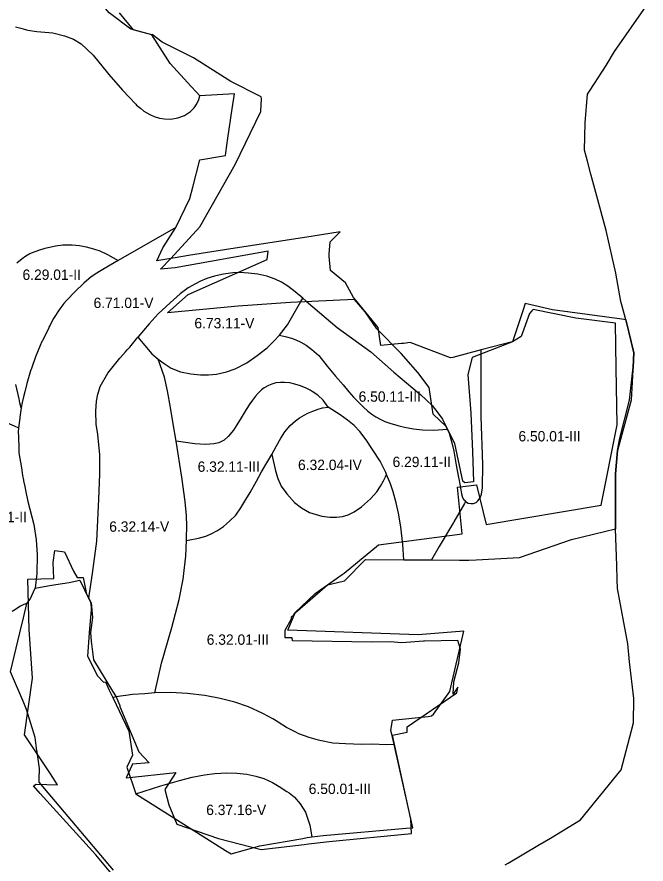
# Model space of a CAD drawing. Extents: x -555156 to -540209, y -1046851 to -1035695.
# Drawn here: x -540835 to -540227, y -1039776 to -1038957 of the extents above; entities that cross this region are included whole.
import ezdxf

# ---------------------------------------------------------------- set-up
doc = ezdxf.new("R2010")
doc.units = 0
for name, color, linetype in [('Vrstva 27', 7, 'Continuous'), ('Vrstva 28', 7, 'Continuous'), ('Vrstva 29', 7, 'Continuous')]:
    doc.layers.add(name, color=color, linetype=linetype)

msp = doc.modelspace()

# ---------------------------------------------------------------- linework, layer by layer
at = {"layer": 'Vrstva 28'}
for points in [[(-540658.25, -1039033.66), (-540661.85, -1039029.76), (-540666.48, -1039024.74), (-540686.99, -1039002.52), (-540689.2, -1038999.06), (-540704.61, -1038974.62), (-540719.14, -1038970.74), (-540722.37, -1038969.88), (-540725.11, -1038969.15), (-540745.82, -1038953.35), (-540756.04, -1038941.45), (-540757.79, -1038939.41), (-540761.99, -1038934.59), (-540769.85, -1038924.75), (-540791.2, -1038898.01), (-540787.21, -1038895.99), (-540778.95, -1038891.82), (-540782.73, -1038885.89), (-540780.27, -1038870.68), (-540779.89, -1038868.34), (-540775.5, -1038841.14), (-540785.76, -1038831.91), (-540782.5, -1038822.49), (-540777.99, -1038797.43)], [(-540363.05, -1039776.94), (-540360, -1039775.13), (-540331.53, -1039758.21), (-540319.12, -1039751.14), (-540290.24, -1039733.22), (-540250.82, -1039685.12), (-540244.34, -1039660.51), (-540238.84, -1039639.62), (-540238.7, -1039616.07), (-540242.75, -1039580.54), (-540244.54, -1039563.36), (-540254.59, -1039509.63), (-540254.72, -1039501.05), (-540255.18, -1039487.68), (-540256.35, -1039452.01), (-540256.36, -1039398.84), (-540254.59, -1039376.54), (-540252.16, -1039364.5), (-540242.83, -1039327.65), (-540239.47, -1039298.76), (-540239.29, -1039295.74), (-540238.49, -1039282.02), (-540245.13, -1039254.98), (-540246.32, -1039250.13), (-540249.95, -1039236.96), (-540251.19, -1039232.57), (-540256.17, -1039205.11), (-540265.45, -1039163.93), (-540274.43, -1039130.61), (-540280.28, -1039109.24), (-540283.53, -1039096.98), (-540286.48, -1039086.2), (-540285.59, -1039059.77), (-540283.52, -1039032.15), (-540281.01, -1039028.16), (-540265.5, -1039004.53), (-540257.24, -1038990.8), (-540226.82, -1038947.09)], [(-540836.63, -1038966.87), (-540831.4, -1038968.37), (-540829.2, -1038968.94), (-540825.95, -1038969.79), (-540824.53, -1038970.16), (-540815.72, -1038971.51), (-540800.38, -1038972.97), (-540789.14, -1038975.59), (-540780.25, -1038978.99), (-540772.93, -1038983.43), (-540761.43, -1038994.42), (-540747.46, -1039011.53), (-540746.27, -1039012.99), (-540733.04, -1039028.34), (-540720.25, -1039041.87), (-540719.44, -1039042.72), (-540715.71, -1039045.68), (-540712.27, -1039048.4), (-540706.6, -1039051.84), (-540702.27, -1039053.78), (-540697.34, -1039055.43), (-540692.56, -1039056.02), (-540686.43, -1039056.17), (-540679.41, -1039054.83), (-540673.14, -1039052.74), (-540667.31, -1039048.7), (-540663.86, -1039045.37), (-540661.04, -1039041.36), (-540659.08, -1039037.17), (-540658.25, -1039033.66)], [(-540681.43, -1039160.87), (-540667.77, -1039133.06), (-540664.95, -1039121.95), (-540658.23, -1039095.49), (-540633.52, -1039091.48), (-540633.11, -1039088.71), (-540631.05, -1039074.66), (-540626.88, -1039046.31), (-540624.72, -1039031.66), (-540658.25, -1039033.66)], [(-540681.43, -1039160.87), (-540737.19, -1039192.81)], [(-540694.06, -1039180.42), (-540681.43, -1039160.87)], [(-540386.19, -1039279.28), (-540413.79, -1039286.4), (-540415.99, -1039286.97), (-540454.99, -1039272.13), (-540461.49, -1039272.97), (-540463.19, -1039273.13), (-540483.4, -1039275.05), (-540485.74, -1039257.42), (-540506.15, -1039232.87), (-540509.84, -1039228.43), (-540517.55, -1039214.38), (-540531.91, -1039202.6), (-540533.17, -1039188.66), (-540533.35, -1039186.61), (-540532.26, -1039174.85), (-540522.42, -1039165.12), (-540548.73, -1039169.17), (-540634.41, -1039182.36), (-540669.36, -1039188.11), (-540682.11, -1039190.21), (-540686.2, -1039190.88), (-540699.79, -1039193.11), (-540694.06, -1039180.42)], [(-540835.3, -1039195.08), (-540830.07, -1039190.74), (-540826.64, -1039188.35), (-540822.6, -1039186.11), (-540817.53, -1039184.02), (-540813.05, -1039182.52), (-540807.67, -1039181.02), (-540805.28, -1039180.36), (-540804.8, -1039180.25), (-540797.96, -1039178.71), (-540790.64, -1039177.67), (-540781.83, -1039177.82), (-540774.66, -1039178.41), (-540768.23, -1039179.46), (-540760.92, -1039181.4), (-540754.79, -1039183.5), (-540747.62, -1039186.93), (-540742.49, -1039189.82), (-540737.19, -1039192.81)], [(-540737.19, -1039192.81), (-540745.11, -1039197.29), (-540755.42, -1039203.42), (-540760.3, -1039206.71), (-540761.79, -1039207.71), (-540763.18, -1039208.65), (-540770.5, -1039214.63), (-540778.87, -1039222.7), (-540787.23, -1039231.37), (-540789.6, -1039234.43), (-540792.54, -1039238.23), (-540794.4, -1039240.63), (-540799.63, -1039248.85), (-540801.89, -1039253.12), (-540803.11, -1039255.43), (-540804.12, -1039257.34), (-540804.39, -1039257.85), (-540810.53, -1039270.38), (-540810.93, -1039271.19), (-540812.57, -1039275.01), (-540817.2, -1039285.84), (-540821.1, -1039297.11), (-540821.91, -1039299.44), (-540825.57, -1039311.73), (-540827.51, -1039319.66), (-540828.7, -1039324.54), (-540829.88, -1039329.89)], [(-540558.68, -1039229.22), (-540566, -1039222.95), (-540573.02, -1039217.57), (-540579.3, -1039213.83), (-540585.57, -1039210.84), (-540593.63, -1039208), (-540602.3, -1039205.91), (-540611.26, -1039205.01), (-540619.62, -1039204.56), (-540626.35, -1039204.86), (-540635.31, -1039206.06), (-540639.78, -1039206.98), (-540643.97, -1039207.85), (-540651.59, -1039210.24), (-540657.71, -1039212.78), (-540663.09, -1039215.62), (-540668.75, -1039218.92), (-540669.51, -1039219.36), (-540677.32, -1039225.15), (-540686.99, -1039233.78), (-540698.49, -1039244.24), (-540707.12, -1039253.92), (-540718.34, -1039267.04)], [(-540581.29, -1039264.82), (-540573.52, -1039254.95), (-540560.5, -1039232.37), (-540558.68, -1039229.22)], [(-540558.68, -1039229.22), (-540555.48, -1039231.98), (-540548.97, -1039237.59), (-540525.52, -1039257.62), (-540492.85, -1039281.23), (-540470.63, -1039300.58), (-540446.2, -1039321.28), (-540445.01, -1039322.29), (-540439.11, -1039327.66), (-540433.59, -1039333.04), (-540428.96, -1039338.72), (-540423.73, -1039346.05), (-540420.29, -1039352.77), (-540418.98, -1039355.86)], [(-540246.32, -1039250.13), (-540250.15, -1039249.62), (-540317.19, -1039240.64), (-540343.58, -1039234.24), (-540345.69, -1039240.59), (-540355.95, -1039271.47), (-540356.2, -1039271.53), (-540386.19, -1039279.28)], [(-540246.32, -1039250.13), (-540238.49, -1039282.02), (-540239.29, -1039295.74), (-540239.47, -1039298.76), (-540241.15, -1039327.81), (-540254.59, -1039376.54), (-540256.36, -1039398.84)], [(-540765.6, -1039519.76), (-540765.19, -1039516.82), (-540762.78, -1039499.56), (-540762.18, -1039495.29), (-540757.82, -1039464.07), (-540755.99, -1039423.53), (-540754.94, -1039399.2), (-540754.94, -1039393.07), (-540754.94, -1039380.64), (-540757.03, -1039361.02), (-540758.37, -1039350.85), (-540758.97, -1039338.44), (-540758.22, -1039328.88), (-540756.88, -1039322), (-540756.26, -1039320.06), (-540754.49, -1039314.53), (-540747.09, -1039301.83), (-540735.59, -1039287.18), (-540734.98, -1039286.5), (-540730.2, -1039281.21), (-540728.36, -1039279.17), (-540725.92, -1039276.46), (-540718.34, -1039267.04)], [(-540718.34, -1039267.04), (-540704.67, -1039282.9), (-540698.69, -1039288.28)], [(-540650, -1039303.37), (-540642.23, -1039302.78), (-540632.37, -1039300.53), (-540624.16, -1039297.55), (-540612.8, -1039291.72), (-540602.95, -1039284.69), (-540593.24, -1039277.22), (-540586.81, -1039270.64), (-540581.29, -1039264.82)], [(-540581.29, -1039264.82), (-540574.31, -1039266.66), (-540569.62, -1039268.03), (-540565.35, -1039269.57), (-540560.49, -1039271.7), (-540555.36, -1039274.69), (-540549.82, -1039278.87), (-540543.33, -1039284.77), (-540535.14, -1039295.01)], [(-540401.26, -1039425.67), (-540398.87, -1039427.21), (-540396.39, -1039427.72), (-540393.66, -1039427.72), (-540391.19, -1039426.78), (-540389.39, -1039425.07), (-540387.26, -1039422.17), (-540385.98, -1039418.5), (-540384.96, -1039412.52), (-540384.56, -1039389.9), (-540386.35, -1039343.72), (-540386.29, -1039319.16), (-540386.19, -1039279.28)], [(-540681.01, -1039367.27), (-540684, -1039350.68), (-540686.54, -1039334.99), (-540689.53, -1039318.85), (-540692.51, -1039305.55), (-540698.69, -1039288.28)], [(-540698.69, -1039288.28), (-540692.86, -1039292.46), (-540685.84, -1039296.95), (-540676.88, -1039300.53), (-540667.02, -1039302.48), (-540657.76, -1039303.37), (-540650, -1039303.37)], [(-540535.14, -1039295.01), (-540527, -1039304.56), (-540519.83, -1039313.08), (-540514.12, -1039319.71), (-540509.67, -1039324.88), (-540500.41, -1039334.3), (-540495.76, -1039338.5), (-540492.09, -1039341.41), (-540488.24, -1039343.88), (-540483.98, -1039346.19), (-540479.37, -1039348.24), (-540474.42, -1039350.12), (-540466.82, -1039352.42), (-540460.33, -1039353.88), (-540451.54, -1039355.41), (-540442.92, -1039356.35), (-540432, -1039356.69), (-540418.98, -1039355.86)], [(-540534.22, -1039334.56), (-540539.09, -1039327.81), (-540544.13, -1039323.03), (-540549.59, -1039319.27), (-540551.45, -1039318.27), (-540555.48, -1039316.12), (-540560.85, -1039313.81), (-540566.32, -1039312.19), (-540571.35, -1039311.08), (-540576.3, -1039310.65), (-540580.4, -1039310.73), (-540584.75, -1039311.16), (-540588.59, -1039312.27), (-540591.92, -1039313.55), (-540595.94, -1039315.86), (-540598.67, -1039317.91), (-540599.66, -1039318.87), (-540601.82, -1039320.98), (-540604.47, -1039323.97), (-540607.37, -1039327.64), (-540610.02, -1039331.4), (-540613.44, -1039336.74), (-540618.37, -1039344.96), (-540622.4, -1039351.54), (-540625.84, -1039356.77), (-540630.91, -1039362.9), (-540634.65, -1039366.34), (-540639.73, -1039368.88), (-540644.81, -1039370.07), (-540652.57, -1039370.52), (-540663.03, -1039369.92), (-540681.01, -1039367.27)], [(-540831.06, -1039335.27), (-540832.19, -1039330.29), (-540833.04, -1039326.56), (-540836.23, -1039312.58)], [(-540831.06, -1039335.27), (-540832.22, -1039344.11), (-540832.36, -1039345.2), (-540833.47, -1039354.59)], [(-540829.88, -1039329.89), (-540831.06, -1039335.27)], [(-540579.99, -1039364.6), (-540575.95, -1039358.48), (-540571.02, -1039352.35), (-540565.8, -1039347.72), (-540561.78, -1039344.9), (-540557.52, -1039342.17), (-540553.68, -1039340.29), (-540548.9, -1039338.41), (-540543.77, -1039336.44), (-540539.68, -1039335.33), (-540534.22, -1039334.56)], [(-540477.76, -1039399.55), (-540478.55, -1039397.78), (-540480.64, -1039393.15), (-540483.97, -1039386.57), (-540491.29, -1039375.37), (-540497.41, -1039366.25), (-540503.69, -1039358.18), (-540509.06, -1039352.35), (-540515.34, -1039347.12), (-540522.66, -1039341.89), (-540534.22, -1039334.56)], [(-540892.44, -1039465.89), (-540892.41, -1039422.96), (-540892.41, -1039417.09), (-540892.41, -1039391.32), (-540891.36, -1039365.43), (-540890.86, -1039360.5), (-540890.17, -1039356.23), (-540888.81, -1039352.13), (-540886.93, -1039348.8), (-540884.2, -1039345.64), (-540881.21, -1039343.76), (-540878.22, -1039342.65), (-540874.38, -1039341.88), (-540870.29, -1039342.05), (-540864.06, -1039343.08), (-540857.14, -1039344.96), (-540850.31, -1039347.26), (-540840.07, -1039351.53), (-540837.74, -1039352.61), (-540833.47, -1039354.59)], [(-540833.47, -1039354.59), (-540833.93, -1039358.54), (-540833.73, -1039363.08), (-540833.52, -1039367.7), (-540833.41, -1039370.05), (-540833.15, -1039378.68), (-540830.79, -1039393.33), (-540829.59, -1039400.7), (-540828.88, -1039405.02), (-540828.77, -1039405.72), (-540827.58, -1039411.35), (-540826.56, -1039416.22), (-540824.59, -1039425.59), (-540818.84, -1039447.83), (-540816.48, -1039462.73), (-540815.44, -1039477.12), (-540815.7, -1039495.43), (-540817.55, -1039509.42)], [(-540418.98, -1039355.86), (-540417.31, -1039359.79), (-540414.62, -1039368.91), (-540412.82, -1039377.13), (-540410.29, -1039390.58), (-540408.13, -1039402.47), (-540407.9, -1039403.73), (-540406.89, -1039409.1), (-540405.87, -1039414.57), (-540405.19, -1039418.24), (-540404.16, -1039421.83), (-540403.05, -1039423.96), (-540402.77, -1039424.23), (-540401.26, -1039425.67)], [(-540671.09, -1039463.25), (-540671.07, -1039460.99), (-540670.94, -1039449.65), (-540671.24, -1039439.48), (-540672.32, -1039425.81), (-540675.72, -1039402.27), (-540681.01, -1039367.27)], [(-540588.8, -1039380.15), (-540584.17, -1039371.78), (-540579.99, -1039364.6)], [(-540671.09, -1039463.25), (-540669.67, -1039462.98), (-540659.64, -1039461.11), (-540652.62, -1039459.17), (-540647.24, -1039456.93), (-540641.12, -1039453.64), (-540635.44, -1039449.75), (-540629.46, -1039444.67), (-540623.49, -1039438.84), (-540618.56, -1039431.82), (-540613.63, -1039423.75), (-540609.6, -1039417.02), (-540603.59, -1039406.15), (-540598.51, -1039397.18), (-540592.53, -1039386.72), (-540588.8, -1039380.15)], [(-540588.8, -1039380.15), (-540584.98, -1039395.99), (-540582.85, -1039403.34), (-540579.52, -1039410.94), (-540574.14, -1039418.45), (-540566.71, -1039426.57), (-540560.06, -1039431.69), (-540552.29, -1039436.39), (-540540.3, -1039439.89), (-540532.44, -1039440.83)], [(-540520.17, -1039440.34), (-540514.71, -1039438.72), (-540508.91, -1039435.73), (-540502.08, -1039430.86), (-540493.25, -1039423.15), (-540487.1, -1039416.41), (-540483.52, -1039411.02), (-540480.7, -1039405.82), (-540478.82, -1039401.8), (-540477.76, -1039399.55)], [(-540460.88, -1039481.97), (-540461.97, -1039467.28), (-540463.91, -1039450.24), (-540466.15, -1039436.94), (-540468.39, -1039426.93), (-540471.23, -1039416.31), (-540473.77, -1039408.54), (-540477.76, -1039399.55)], [(-540256.36, -1039398.84), (-540256.35, -1039452.01)], [(-540401.26, -1039425.67), (-540402.49, -1039427.79), (-540412.79, -1039445.44), (-540413.06, -1039445.9), (-540426.83, -1039469.2), (-540434.19, -1039482.18)], [(-540532.44, -1039440.83), (-540526.13, -1039440.91), (-540520.17, -1039440.34)], [(-540434.19, -1039482.18), (-540407.24, -1039482.4), (-540398.22, -1039482.47), (-540391, -1039482.07), (-540349.12, -1039479.73), (-540298.91, -1039462.27), (-540256.35, -1039452.01)], [(-540695.37, -1039581.89), (-540685.44, -1039547.37), (-540678.12, -1039520.43), (-540674.46, -1039500.81), (-540672.47, -1039483.95), (-540671.84, -1039478.64), (-540671.09, -1039463.25)], [(-540470.45, -1039660.46), (-540472.66, -1039650.59), (-540473.47, -1039646.99), (-540471.91, -1039636.93), (-540437.47, -1039633.39), (-540434.3, -1039632.76), (-540432.22, -1039631.36), (-540418.21, -1039611.69), (-540416.61, -1039609.45), (-540402.98, -1039550.99), (-540447.1, -1039554.39), (-540573.26, -1039550.12), (-540568.62, -1039539.31), (-540566.03, -1039533.29), (-540534.77, -1039506.37), (-540519.57, -1039502.69), (-540518.38, -1039502.4), (-540498.22, -1039481.67), (-540460.88, -1039481.97)], [(-540460.88, -1039481.97), (-540434.19, -1039482.18)], [(-540817.55, -1039509.42), (-540805.38, -1039507.35), (-540797.47, -1039506.01), (-540784.63, -1039503.83), (-540774.3, -1039501.81), (-540765.6, -1039519.76)], [(-540825.54, -1039524.26), (-540822.4, -1039520.14), (-540817.55, -1039509.42)], [(-540741.77, -1039782), (-540813.73, -1039697.08), (-540813.64, -1039694.29), (-540813.28, -1039683.59), (-540815.19, -1039670.17), (-540816.05, -1039664.11), (-540817.54, -1039653.63), (-540825.83, -1039626.85), (-540828.55, -1039620.38), (-540841.16, -1039590.4), (-540832.2, -1039552.54), (-540828.8, -1039538.17), (-540825.54, -1039524.26)], [(-540825.54, -1039524.26), (-540828.45, -1039525.22), (-540831.64, -1039526.96), (-540833.38, -1039527.91), (-540836.49, -1039529.93), (-540839.8, -1039532.09)], [(-540765.6, -1039519.76), (-540764, -1039523.05), (-540763.22, -1039527.86), (-540763.43, -1039530.46), (-540764.85, -1039548.45), (-540766.95, -1039575.02), (-540757.11, -1039594.07), (-540751.52, -1039600.27), (-540749.51, -1039599.96), (-540745.77, -1039607.86), (-540742.39, -1039614.99)], [(-540701.64, -1039610.66), (-540695.37, -1039581.89)], [(-540701.64, -1039610.66), (-540711.46, -1039611.42), (-540723.39, -1039612.35), (-540729.78, -1039613.09), (-540735.04, -1039613.69), (-540742.39, -1039614.99)], [(-540517.48, -1039659.95), (-540529.73, -1039659.2), (-540542.28, -1039656.66), (-540543.5, -1039656.32), (-540552.43, -1039653.82), (-540562.59, -1039650.09), (-540566.03, -1039648.32), (-540574.54, -1039643.96), (-540586.23, -1039636.71), (-540587.84, -1039635.8), (-540597.32, -1039630.43), (-540611.06, -1039624.16), (-540624.5, -1039619.67), (-540638.69, -1039616.09), (-540653.48, -1039613.25), (-540670.66, -1039611.3), (-540686.19, -1039610.41), (-540701.64, -1039610.66)], [(-540742.39, -1039614.99), (-540726.99, -1039647.49), (-540723.3, -1039670.73), (-540728.78, -1039682.36), (-540720.24, -1039708.12)], [(-540550.13, -1039749.75), (-540538.93, -1039748.47), (-540458.81, -1039741.53), (-540452.38, -1039740.97), (-540470.45, -1039660.46)], [(-540470.45, -1039660.46), (-540477.45, -1039660.7), (-540492.09, -1039660.25), (-540502.1, -1039660.4), (-540517.48, -1039659.95)], [(-540720.24, -1039708.12), (-540695.82, -1039700.42), (-540684.71, -1039697.15), (-540678.04, -1039695.18), (-540665.64, -1039692.2), (-540653.84, -1039689.95), (-540643.84, -1039688.61), (-540632.04, -1039687.86), (-540622.33, -1039688.16), (-540612.77, -1039689.21), (-540604.25, -1039691), (-540596.34, -1039693.39), (-540588.12, -1039697.13), (-540581.55, -1039701.01), (-540574.08, -1039705.8), (-540571.94, -1039707.39), (-540567.06, -1039711.03), (-540566.6, -1039711.57), (-540561.38, -1039717.75), (-540556.16, -1039725.97), (-540551.82, -1039738.52), (-540550.13, -1039749.75)], [(-540720.24, -1039708.12), (-540633.36, -1039762.92), (-540628.07, -1039766.26), (-540600.38, -1039758.3)], [(-540600.38, -1039758.3), (-540558.61, -1039751.22), (-540554.39, -1039750.24), (-540550.13, -1039749.75)]]:
    msp.add_lwpolyline(points, dxfattribs=at)
at = {"layer": 'Vrstva 29'}
msp.add_lwpolyline([(-540742.77, -1039786.38), (-540758.81, -1039767.03), (-540812.55, -1039707.87), (-540818.94, -1039700.6), (-540816.4, -1039698.7), (-540795.934761, -1039699.488519), (-540802.742004, -1039689.026), (-540827.658992, -1039651.029991), (-540820.140992, -1039596.449003), (-540823.233999, -1039549.295006), (-540824.632994, -1039500.809004), (-540799.537386, -1039499.961186), (-540800.05, -1039484.79), (-540798.57, -1039473.16), (-540789, -1039474.2), (-540780.25, -1039493.01), (-540776.815363, -1039499.193557), (-540771.174992, -1039499.003005), (-540767.979053, -1039515.102028), (-540763.22, -1039523.67), (-540762.16, -1039537.82), (-540763.912102, -1039552.226171), (-540763.469757, -1039560.686518), (-540761.13, -1039578.68), (-540742.54, -1039609.11), (-540739.29, -1039614.44), (-540736.018967, -1039622.314544), (-540735.711998, -1039622.624007), (-540735.466316, -1039623.644972), (-540717.27, -1039667.45), (-540707.18, -1039678.13), (-540723.712588, -1039679.430105), (-540723.602995, -1039680.055995), (-540729.543697, -1039692.584788), (-540681.43, -1039687.49), (-540692.18, -1039704.12), (-540688.15, -1039718.84), (-540680.62, -1039737.47), (-540640.19, -1039751.52), (-540598.84, -1039762.04), (-540557.3, -1039757.2), (-540553.17, -1039756.65), (-540533.1, -1039754.15), (-540453.630353, -1039746.425267), (-540454.199821, -1039732.698169), (-540472.09, -1039651.38), (-540457.687889, -1039648.617951), (-540457.900996, -1039643.480992), (-540409.708998, -1039610.624007), (-540408.708304, -1039605.200711), (-540413.21, -1039611.98), (-540412.68, -1039600.02), (-540407.81, -1039581.54), (-540406.19, -1039568.42), (-540408.862707, -1039560.01272), (-540441.019211, -1039560.653002), (-540442.01, -1039560.77), (-540462.98, -1039562.13), (-540474.086004, -1039561.311409), (-540492.196006, -1039561.672005), (-540568.813991, -1039560.205008), (-540568.919119, -1039557.292094), (-540575.89, -1039557.42), (-540575.81, -1039550.19), (-540569.580546, -1039538.965104), (-540569.648002, -1039537.096008), (-540567.612291, -1039535.418493), (-540566.37, -1039533.18), (-540546.78, -1039514.67), (-540520.75, -1039496.26), (-540518.64105, -1039495.064045), (-540485.360005, -1039467.639007), (-540404.465999, -1039456.832999), (-540409.091004, -1039411.797), (-540390.913998, -1039409.617999), (-540381.380999, -1039447.824996), (-540270.365005, -1039429.107007), (-540254.757999, -1039351.715001), (-540255.628996, -1039296.645007), (-540256.457851, -1039253.519517), (-540294.7, -1039248.59), (-540335.92, -1039240.01), (-540337.108341, -1039241.372494), (-540337.113993, -1039241.419999), (-540337.158573, -1039241.430088), (-540339.4, -1039244), (-540347.69, -1039266.38), (-540355.95, -1039271.47), (-540394.8, -1039286.7), (-540399.28, -1039302.88), (-540396.28, -1039340.42), (-540394.59, -1039377.47), (-540393.8, -1039406.55), (-540402.17, -1039407.76), (-540403.9, -1039406.2), (-540411.74, -1039369.79), (-540420, -1039353.08), (-540432.61, -1039341.17), (-540436.46, -1039315.57), (-540447.434368, -1039301.009947), (-540447.627996, -1039301.104001), (-540463.481382, -1039282.724935), (-540487.14, -1039258.9), (-540498.364512, -1039242.284404), (-540508.589005, -1039230.430998), (-540570.615993, -1039233.261), (-540621.224009, -1039236.940007), (-540689.565998, -1039243.362998), (-540669.529007, -1039225.554998), (-540593.316, -1039191.693995), (-540592.144355, -1039183.739386), (-540682.13, -1039200.01), (-540696.43, -1039201.21), (-540686.2, -1039190.88), (-540658.26, -1039160.23), (-540624.26, -1039100.02), (-540599.16, -1039048.71), (-540598.74, -1039036.72), (-540599.098758, -1039034.823044), (-540628.157998, -1039019.828003), (-540664.332996, -1038996.850994), (-540694.784997, -1038981.714997), (-540704.283912, -1038974.497031), (-540704.61, -1038974.62), (-540722.37, -1038969.88), (-540735.91, -1038953.45)], dxfattribs=at)

# ---------------------------------------------------------------- texts
at = {"layer": 'Vrstva 27'}
for s, p in [('6.29.01-II', (-540829.705728, -1039211.54)), ('6.71.01-V', (-540761.020288, -1039238.74)), ('6.73.11-V', (-540663.511006, -1039258.38)), ('6.50.11-III', (-540504.721963, -1039329.3)), ('6.50.01-III', (-540350.206548, -1039367.63)), ('6.32.04-IV', (-540563.317119, -1039395.31)), ('6.29.11-II', (-540471.930312, -1039392.42)), ('6.32.11-III', (-540660.391963, -1039397.01)), ('6.29.11-II', (-540881.950313, -1039445.68)), ('6.32.14-V', (-540745.850884, -1039454.94)), ('6.32.01-III', (-540651.576548, -1039564.17)), ('6.50.01-III', (-540552.976548, -1039708.37)), ('6.37.16-V', (-540652.087974, -1039728.71))]:
    msp.add_text(s, height=10, dxfattribs=at).set_placement(p)

doc.saveas('drawing.dxf')
